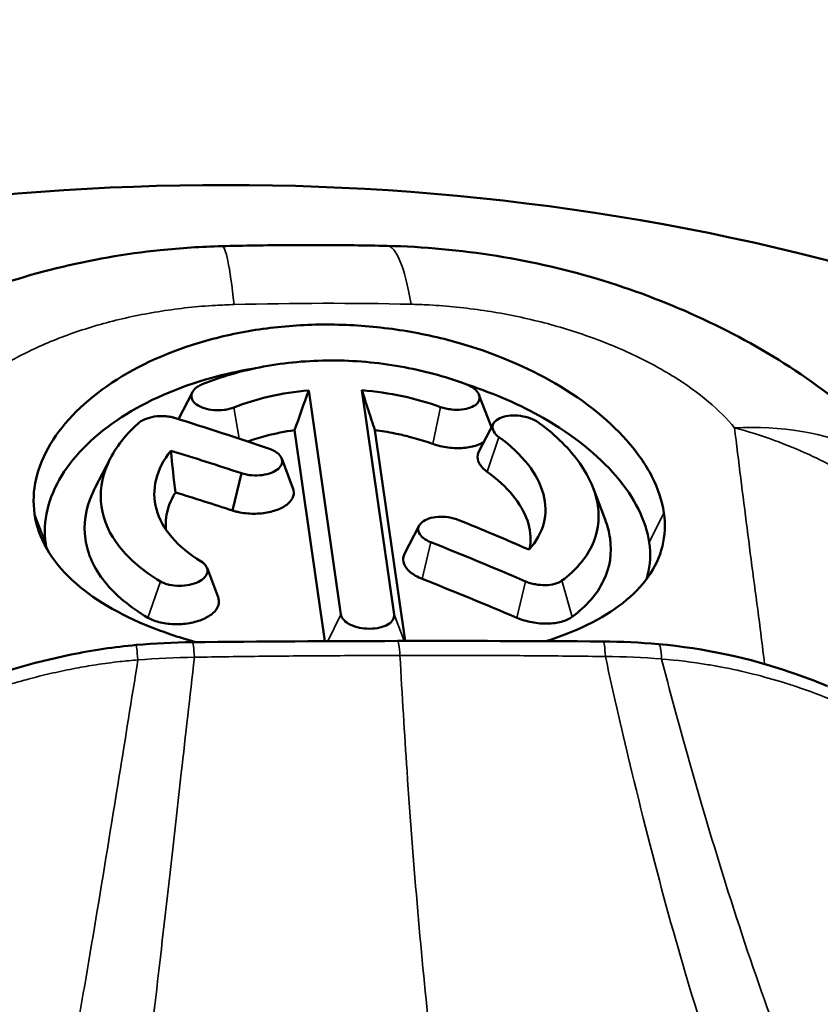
# Model space of a CAD drawing. Header units: millimetres. Extents: x 0 to 6049, y -120 to 1682.
# Tile 553 of 656: x 2060.54 to 2065.94, y 847.74 to 854.38. Entities that reach past the tile are written whole.
import ezdxf

# ---------------------------------------------------------------- set-up
doc = ezdxf.new("R2010")
doc.units = ezdxf.units.MM
doc.header["$LTSCALE"] = 2
doc.layers.add('Sichtbar (ISO)', color=7, linetype='Continuous', lineweight=50)
doc.layers.add('Sichtbar schmal (ISO)', color=7, linetype='Continuous', lineweight=35)

msp = doc.modelspace()

# ---------------------------------------------------------------- linework, layer by layer
at = {"layer": 'Sichtbar (ISO)'}
for p, q in [((2061.6106, 851.6857), (2061.7049, 851.8673)), ((2062.489, 851.8793), (2062.7061, 850.3687)), ((2063.0647, 850.3693), (2062.8475, 851.8799)), ((2063.6371, 851.8493), (2063.7161, 851.6414)), ((2062.5985, 850.1886), (2062.3941, 851.6108)), ((2062.9349, 851.6117), (2063.1392, 850.1902)), ((2063.6364, 851.4664), (2063.7342, 851.6548)), ((2061.0484, 851.2208), (2061.1527, 851.4217)), ((2062.3069, 851.4204), (2062.3831, 851.22)), ((2061.976, 851.0691), (2062.0362, 851.3205)), ((2064.4063, 851.2219), (2064.4871, 851.0094)), ((2063.1349, 850.777), (2063.2339, 850.9676)), ((2061.8036, 850.683), (2061.8788, 850.4851))]:
    msp.add_line(p, q, dxfattribs=at)
for centre, major_axis, ratio, start_param, end_param in [((2060.7668, 844.5337), (-14.0639, -1.9612), 0.831833, 3.141593, 6.283185), ((2061.2037, 841.4004), (14.0639, 1.9612), 0.831833, 5.719086, 10.029764), ((2064.8714, 856.5998), (-2.8905, -6.6707), 0.061838, 5.524988, 5.583682), ((2061.8002, 832.0518), (14.8915, -17.4845), 0.726242, 2.255158, 2.287859), ((2061.8341, 831.8168), (14.8879, -17.4807), 0.726249, 2.266543, 2.290873), ((2063.4563, 858.6635), (1.2449, 8.981), 0.169269, 2.522327, 2.57657), ((2061.7661, 831.8408), (14.5215, -17.2248), 0.730439, 2.27382, 2.293863), ((2061.8018, 832.0383), (14.9017, -17.496), 0.726232, 2.165665, 2.189952), ((2061.8341, 831.7821), (14.9132, -17.5117), 0.726274, 2.168755, 2.201383), ((2061.7739, 831.7845), (14.5811, -17.2721), 0.730041, 2.17374, 2.206913)]:
    msp.add_ellipse(centre, major_axis=major_axis, ratio=ratio, start_param=start_param, end_param=end_param, dxfattribs=at)
for points, knots in [([(2058.2784, 851.0359), (2058.4901, 851.354), (2058.758, 851.6374), (2059.3757, 852.1254), (2059.7367, 852.331), (2060.5492, 852.6607), (2061.0168, 852.7752), (2061.6266, 852.8387), (2061.7655, 852.8476), (2061.9046, 852.8511)], [0, 0, 0, 0, 0.1196815, 0.1196815, 0.2463299, 0.2463299, 0.3890142, 0.3890142, 0.430756, 0.430756, 0.430756, 0.430756]), ([(2061.9046, 852.8511), (2061.9789, 852.853), (2062.0532, 852.8545), (2062.2018, 852.8568), (2062.276, 852.8576), (2062.4245, 852.8586), (2062.4987, 852.8587), (2062.647, 852.8583), (2062.7212, 852.8577), (2062.8693, 852.8559), (2062.9434, 852.8546), (2063.0173, 852.853)], [1.52646959, 1.52646959, 1.52646959, 1.52646959, 1.54420081, 1.54420081, 1.56193203, 1.56193203, 1.57966325, 1.57966325, 1.59739446, 1.59739446, 1.61512568, 1.61512568, 1.61512568, 1.61512568]), ([(2063.0173, 852.853), (2063.5093, 852.8423), (2064.009, 852.7613), (2064.9372, 852.4759), (2065.3784, 852.271), (2066.1778, 851.7424), (2066.5436, 851.4047), (2066.826, 851.0115)], [0, 0, 0, 0, 0.14796, 0.14796, 0.2929599, 0.2929599, 0.4450963, 0.4450963, 0.4450963, 0.4450963]), ([(2064.8834, 851.0542), (2064.8718, 851.1344), (2064.8448, 851.2165), (2064.7606, 851.3806), (2064.7038, 851.4624), (2064.5011, 851.691), (2064.3228, 851.8308), (2063.9382, 852.0446), (2063.7036, 852.1499), (2063.2716, 852.2579), (2063.1356, 852.2831), (2062.8622, 852.3162), (2062.724, 852.3239), (2062.4491, 852.3219), (2062.314, 852.3122), (2062.0488, 852.2752), (2061.9182, 852.248), (2061.5559, 852.1457), (2061.341, 852.0484), (2060.9803, 851.8099), (2060.8392, 851.6685), (2060.7023, 851.4413), (2060.6696, 851.362), (2060.6333, 851.2034), (2060.6298, 851.1242), (2060.6409, 851.0469)], [0.000001, 0.000001, 0.000001, 0.000001, 0.0447571, 0.0447571, 0.0893725, 0.0893725, 0.172459, 0.172459, 0.2383223, 0.2383223, 0.2665822, 0.2665822, 0.2952769, 0.2952769, 0.3240694, 0.3240694, 0.35257, 0.35257, 0.4081776, 0.4081776, 0.4657935, 0.4657935, 0.4956944, 0.4956944, 0.5255952, 0.5255952, 0.5255952, 0.5255952]), ([(2061.7714, 851.92), (2061.8985, 851.9718), (2062.037, 852.012), (2062.3321, 852.0667), (2062.4848, 852.0807), (2062.7974, 852.081), (2062.9527, 852.0674), (2063.2589, 852.0137), (2063.4059, 851.9742), (2063.5446, 851.923)], [0.000001, 0.000001, 0.000001, 0.000001, 0.0473323, 0.0473323, 0.0943377, 0.0943377, 0.1412261, 0.1412261, 0.1884751, 0.1884751, 0.1884751, 0.1884751]), ([(2060.7163, 850.8464), (2060.7055, 850.9217), (2060.7091, 850.9988), (2060.7455, 851.153), (2060.7781, 851.23), (2060.9128, 851.4482), (2061.0498, 851.5828), (2061.3987, 851.8092), (2061.6061, 851.9011), (2061.9179, 851.9869), (2062.012, 852.0088), (2062.1189, 852.0264)], [-0.6054577, -0.6054577, -0.6054577, -0.6054577, -0.5633413, -0.5633413, -0.521277, -0.521277, -0.4414753, -0.4414753, -0.3644779, -0.3644779, -0.3374282, -0.3374282, -0.3374282, -0.3374282]), ([(2061.9855, 851.7645), (2061.9756, 851.7606), (2061.965, 851.7572), (2061.9428, 851.7516), (2061.9311, 851.7494), (2061.8961, 851.745), (2061.8723, 851.7445), (2061.8261, 851.7483), (2061.804, 851.7525), (2061.7644, 851.7653), (2061.7471, 851.7736), (2061.7196, 851.7934), (2061.7095, 851.8047), (2061.698, 851.8287), (2061.6967, 851.8413), (2061.7029, 851.8663), (2061.7105, 851.8786), (2061.7284, 851.8956), (2061.7358, 851.9011), (2061.7523, 851.9113), (2061.7615, 851.9159), (2061.7714, 851.92)], [0.000001, 0.000001, 0.000001, 0.000001, 0.00367275, 0.00367275, 0.00735909, 0.00735909, 0.01439531, 0.01439531, 0.02139846, 0.02139846, 0.02833124, 0.02833124, 0.03522794, 0.03522794, 0.04213808, 0.04213808, 0.04912361, 0.04912361, 0.0528358, 0.0528358, 0.05653158, 0.05653158, 0.05653158, 0.05653158]), ([(2062.489, 851.8793), (2062.3984, 851.8715), (2062.3101, 851.8577), (2062.1407, 851.8189), (2062.0602, 851.7941), (2061.9855, 851.7645)], [0.000001, 0.000001, 0.000001, 0.000001, 0.02783856, 0.02783856, 0.0556826, 0.0556826, 0.0556826, 0.0556826]), ([(2063.3787, 851.7669), (2063.2967, 851.7962), (2063.2102, 851.8208), (2063.0316, 851.8589), (2062.94, 851.8724), (2062.8475, 851.8799)], [0.00000012, 0.00000012, 0.00000012, 0.00000012, 0.02785358, 0.02785358, 0.05568417, 0.05568417, 0.05568417, 0.05568417]), ([(2062.8475, 851.8799), (2062.8624, 851.8346), (2062.8772, 851.7892), (2062.9063, 851.6998), (2062.9206, 851.6558), (2062.9349, 851.6117)], [-0.02872348, -0.02872348, -0.02872348, -0.02872348, -0.01411104, -0.01411104, 0, 0, 0, 0]), ([(2063.5446, 851.923), (2063.5657, 851.9152), (2063.5845, 851.9054), (2063.6146, 851.8832), (2063.6258, 851.8711), (2063.6397, 851.8461), (2063.6423, 851.8334), (2063.6384, 851.8092), (2063.6321, 851.7978), (2063.6113, 851.7777), (2063.5969, 851.7692), (2063.5622, 851.7561), (2063.5419, 851.7516), (2063.498, 851.7473), (2063.4745, 851.7476), (2063.4385, 851.7517), (2063.4259, 851.7539), (2063.4016, 851.7595), (2063.3899, 851.7629), (2063.3787, 851.7669)], [0.000001, 0.000001, 0.000001, 0.000001, 0.00717101, 0.00717101, 0.0141772, 0.0141772, 0.02115415, 0.02115415, 0.02810749, 0.02810749, 0.03505064, 0.03505064, 0.0420544, 0.0420544, 0.04913308, 0.04913308, 0.05296616, 0.05296616, 0.05677825, 0.05677825, 0.05677825, 0.05677825]), ([(2063.5626, 851.9156), (2063.746, 851.8563), (2063.9171, 851.781), (2064.2718, 851.5786), (2064.4393, 851.4438), (2064.6244, 851.2277), (2064.6749, 851.1527), (2064.7499, 851.0023), (2064.7741, 850.9271), (2064.7847, 850.8534)], [-0.2218002, -0.2218002, -0.2218002, -0.2218002, -0.1618465, -0.1618465, -0.08205, -0.08205, -0.0410779, -0.0410779, -0.000001, -0.000001, -0.000001, -0.000001]), ([(2061.3366, 851.6546), (2061.3429, 851.6603), (2061.3502, 851.6658), (2061.3666, 851.6758), (2061.3757, 851.6805), (2061.4044, 851.6924), (2061.4259, 851.6984), (2061.4709, 851.7056), (2061.4945, 851.7067), (2061.5294, 851.7048), (2061.541, 851.7034), (2061.5589, 851.7003), (2061.5638, 851.6992), (2061.572, 851.6973), (2061.5746, 851.6967), (2061.5785, 851.6955), (2061.5797, 851.6951), (2061.5817, 851.6947), (2061.5823, 851.6946), (2061.5833, 851.6941), (2061.5836, 851.6939), (2061.5841, 851.6937), (2061.5843, 851.6937), (2061.5845, 851.6936), (2061.5846, 851.6936), (2061.5847, 851.6936), (2061.5847, 851.6936), (2061.5848, 851.6937), (2061.5848, 851.6937), (2061.5849, 851.6937)], [0.000001, 0.000001, 0.000001, 0.000001, 0.00359962, 0.00359962, 0.00720438, 0.00720438, 0.01413503, 0.01413503, 0.02107335, 0.02107335, 0.02469799, 0.02469799, 0.02676407, 0.02676407, 0.02791081, 0.02791081, 0.02856252, 0.02856252, 0.02892329, 0.02892329, 0.02912153, 0.02912153, 0.02922164, 0.02922164, 0.02926928, 0.02926928, 0.02929236, 0.02929236, 0.02931624, 0.02931624, 0.02931624, 0.02931624]), ([(2063.7711, 851.5646), (2063.7557, 851.5758), (2063.744, 851.5882), (2063.7297, 851.6136), (2063.727, 851.6264), (2063.7307, 851.6507), (2063.7371, 851.6622), (2063.7578, 851.6821), (2063.7722, 851.6906), (2063.8069, 851.7032), (2063.8272, 851.7074), (2063.8708, 851.7109), (2063.894, 851.7101), (2063.9404, 851.7037), (2063.9634, 851.698), (2063.9959, 851.6861), (2064.0066, 851.6813), (2064.0265, 851.6709), (2064.0356, 851.6652), (2064.0437, 851.6592)], [0.000001, 0.000001, 0.000001, 0.000001, 0.00716835, 0.00716835, 0.01417404, 0.01417404, 0.02115932, 0.02115932, 0.02812406, 0.02812406, 0.03507976, 0.03507976, 0.04209566, 0.04209566, 0.04918603, 0.04918603, 0.05300015, 0.05300015, 0.05679124, 0.05679124, 0.05679124, 0.05679124]), ([(2061.4893, 850.592), (2061.3747, 850.6607), (2061.2818, 850.7387), (2061.1468, 850.9092), (2061.1054, 851.0009), (2061.0782, 851.1906), (2061.0925, 851.2876), (2061.1757, 851.4778), (2061.2441, 851.5699), (2061.3366, 851.6546)], [0.000001, 0.000001, 0.000001, 0.000001, 0.0529434, 0.0529434, 0.1058696, 0.1058696, 0.1587195, 0.1587195, 0.2115632, 0.2115632, 0.2115632, 0.2115632]), ([(2062.0769, 851.5348), (2062.1172, 851.549), (2062.1591, 851.5617), (2062.264, 851.5887), (2062.3281, 851.6014), (2062.3941, 851.6108)], [-0.03525081, -0.03525081, -0.03525081, -0.03525081, -0.02072209, -0.02072209, -0.00000098, -0.00000098, -0.00000098, -0.00000098]), ([(2062.9349, 851.6117), (2062.9571, 851.6088), (2062.9791, 851.6054), (2063.001, 851.6018), (2063.024, 851.598), (2063.0468, 851.5937), (2063.0694, 851.5891), (2063.1023, 851.5824), (2063.1349, 851.5749), (2063.167, 851.5667), (2063.1781, 851.5638), (2063.1891, 851.5609), (2063.2, 851.5579), (2063.2427, 851.5461), (2063.2844, 851.533), (2063.3252, 851.5185)], [0.0000003, 0.0000003, 0.0000003, 0.0000003, 0.1626288, 0.1626288, 0.1626288, 0.3333333, 0.3333333, 0.3333333, 0.581218, 0.581218, 0.581218, 0.6666667, 0.6666667, 0.6666667, 1, 1, 1, 1]), ([(2064.0437, 851.6592), (2064.1573, 851.575), (2064.2493, 851.4831), (2064.3832, 851.2933), (2064.4243, 851.1963), (2064.4516, 851.0066), (2064.4377, 850.9148), (2064.3557, 850.744), (2064.288, 850.6657), (2064.1964, 850.5967)], [0.000001, 0.000001, 0.000001, 0.000001, 0.0528554, 0.0528554, 0.1057172, 0.1057172, 0.1586445, 0.1586445, 0.2115871, 0.2115871, 0.2115871, 0.2115871]), ([(2063.9744, 850.8062), (2064.0237, 850.861), (2064.0571, 850.9207), (2064.0898, 851.0468), (2064.0891, 851.1128), (2064.0533, 851.2464), (2064.0184, 851.3136), (2063.917, 851.444), (2063.8508, 851.5067), (2063.7711, 851.5646)], [0.000001, 0.000001, 0.000001, 0.000001, 0.0370285, 0.0370285, 0.0740534, 0.0740534, 0.111057, 0.111057, 0.148057, 0.148057, 0.148057, 0.148057]), ([(2061.5602, 851.4725), (2061.5104, 851.4102), (2061.4767, 851.3445), (2061.4435, 851.211), (2061.4442, 851.1437), (2061.48, 851.0125), (2061.5151, 850.9491), (2061.6172, 850.8303), (2061.684, 850.7753), (2061.7641, 850.726)], [0, 0, 0, 0, 0.0369854, 0.0369854, 0.0739735, 0.0739735, 0.1110183, 0.1110183, 0.1480765, 0.1480765, 0.1480765, 0.1480765]), ([(2062.2248, 851.4847), (2062.2351, 851.4811), (2062.2447, 851.477), (2062.2624, 851.4679), (2062.2704, 851.4628), (2062.291, 851.4469), (2062.3007, 851.4351), (2062.3112, 851.4104), (2062.312, 851.3978), (2062.3046, 851.3733), (2062.2966, 851.3615), (2062.2726, 851.3406), (2062.2568, 851.3314), (2062.2198, 851.317), (2062.1986, 851.3117), (2062.1536, 851.3057), (2062.1299, 851.305), (2062.0941, 851.3078), (2062.0819, 851.3094), (2062.0625, 851.3132), (2062.0575, 851.3144), (2062.0487, 851.3166), (2062.0464, 851.3173), (2062.0426, 851.3185), (2062.0415, 851.3189), (2062.039, 851.3195), (2062.038, 851.3196), (2062.0367, 851.3202), (2062.0364, 851.3203), (2062.0362, 851.3205)], [0.000001, 0.000001, 0.000001, 0.000001, 0.00362594, 0.00362594, 0.00726392, 0.00726392, 0.01428402, 0.01428402, 0.02126669, 0.02126669, 0.02820151, 0.02820151, 0.03511359, 0.03511359, 0.04206814, 0.04206814, 0.04911027, 0.04911027, 0.05289305, 0.05289305, 0.05524889, 0.05524889, 0.05713588, 0.05713588, 0.0585825, 0.0585825, 0.06004407, 0.06004407, 0.0604597, 0.0604597, 0.0604597, 0.0604597]), ([(2063.3252, 851.5185), (2063.3412, 851.5127), (2063.358, 851.5078), (2063.3929, 851.4996), (2063.4108, 851.4963), (2063.4642, 851.4896), (2063.4998, 851.4887), (2063.5665, 851.4941), (2063.5974, 851.5002), (2063.6414, 851.5156), (2063.6569, 851.5229), (2063.6701, 851.5314)], [-0.08494031, -0.08494031, -0.08494031, -0.08494031, -0.07954348, -0.07954348, -0.07411308, -0.07411308, -0.06358947, -0.06358947, -0.05319022, -0.05319022, -0.04646367, -0.04646367, -0.04646367, -0.04646367]), ([(2063.6364, 851.4664), (2063.6327, 851.4593), (2063.6301, 851.4519), (2063.6253, 851.426), (2063.6288, 851.4067), (2063.6443, 851.3776), (2063.6517, 851.3676), (2063.6698, 851.3483), (2063.6805, 851.339), (2063.6927, 851.3302)], [-0.02625134, -0.02625134, -0.02625134, -0.02625134, -0.02186878, -0.02186878, -0.01133176, -0.01133176, -0.0056578, -0.0056578, -0.000001, -0.000001, -0.000001, -0.000001]), ([(2063.6927, 851.3302), (2063.7611, 851.2807), (2063.8189, 851.2273), (2063.9103, 851.1161), (2063.9434, 851.0587), (2063.983, 850.9438), (2063.9893, 850.8867), (2063.981, 850.8245), (2063.9799, 850.8176), (2063.9785, 850.8108)], [-0.12719267, -0.12719267, -0.12719267, -0.12719267, -0.09540714, -0.09540714, -0.06360215, -0.06360215, -0.03179888, -0.03179888, -0.02784742, -0.02784742, -0.02784742, -0.02784742]), ([(2061.0484, 851.2209), (2061.0412, 851.207), (2061.0346, 851.1931), (2060.9845, 851.0785), (2060.9694, 850.9759), (2060.9983, 850.7756), (2061.0423, 850.679), (2061.1856, 850.4999), (2061.2842, 850.4182), (2061.4056, 850.3466)], [-0.1753303, -0.1753303, -0.1753303, -0.1753303, -0.1675885, -0.1675885, -0.1118535, -0.1118535, -0.0559119, -0.0559119, -0.000001, -0.000001, -0.000001, -0.000001]), ([(2061.976, 851.0691), (2061.9764, 851.0688), (2061.9768, 851.0686), (2061.9788, 851.0677), (2061.9802, 851.0676), (2061.9838, 851.0669), (2061.9856, 851.0662), (2061.9916, 851.0643), (2061.9953, 851.0634), (2062.0073, 851.0604), (2062.0143, 851.0587), (2062.0426, 851.0533), (2062.0602, 851.0509), (2062.1136, 851.0467), (2062.1494, 851.0475), (2062.2176, 851.0563), (2062.2496, 851.064), (2062.3057, 851.0854), (2062.3297, 851.099), (2062.3664, 851.1301), (2062.3789, 851.1477), (2062.3905, 851.1838), (2062.3899, 851.2021), (2062.3831, 851.22)], [-0.08805029, -0.08805029, -0.08805029, -0.08805029, -0.08766113, -0.08766113, -0.08648287, -0.08648287, -0.08516578, -0.08516578, -0.08294212, -0.08294212, -0.07950828, -0.07950828, -0.07404533, -0.07404533, -0.06348373, -0.06348373, -0.05306948, -0.05306948, -0.04269846, -0.04269846, -0.03227814, -0.03227814, -0.02217021, -0.02217021, -0.02217021, -0.02217021]), ([(2061.5263, 850.9416), (2061.5239, 850.9681), (2061.5244, 850.9949), (2061.5354, 851.0791), (2061.5566, 851.1361), (2061.5909, 851.1912)], [-0.04656774, -0.04656774, -0.04656774, -0.04656774, -0.03176009, -0.03176009, -0.000001, -0.000001, -0.000001, -0.000001]), ([(2060.6409, 851.0469), (2060.6525, 850.9662), (2060.68, 850.8876), (2060.7656, 850.7375), (2060.8233, 850.6663), (2061.0294, 850.4753), (2061.2104, 850.3687), (2061.5036, 850.2525), (2061.6035, 850.2171), (2061.7285, 850.1824)], [0.000001, 0.000001, 0.000001, 0.000001, 0.0449791, 0.0449791, 0.089776, 0.089776, 0.1731579, 0.1731579, 0.2022021, 0.2022021, 0.2022021, 0.2022021]), ([(2063.3133, 850.8553), (2063.2931, 850.8634), (2063.2754, 850.8733), (2063.2478, 850.8957), (2063.238, 850.9079), (2063.2272, 850.9328), (2063.2263, 850.9454), (2063.2333, 850.9695), (2063.2413, 850.9808), (2063.265, 851.0005), (2063.2806, 851.0088), (2063.3174, 851.0212), (2063.3385, 851.0252), (2063.3834, 851.0284), (2063.407, 851.0276), (2063.4428, 851.0223), (2063.4551, 851.0198), (2063.4746, 851.0146), (2063.4801, 851.0129), (2063.489, 851.0099), (2063.4912, 851.0091), (2063.4946, 851.0078), (2063.4958, 851.0073), (2063.4979, 851.0066), (2063.4985, 851.0064), (2063.4995, 851.0059), (2063.4998, 851.0057), (2063.5003, 851.0054), (2063.5004, 851.0053), (2063.5007, 851.0052), (2063.5007, 851.0052), (2063.5009, 851.0052), (2063.5009, 851.0052), (2063.501, 851.0052), (2063.5011, 851.0052), (2063.5011, 851.0053)], [0.000001, 0.000001, 0.000001, 0.000001, 0.00715128, 0.00715128, 0.01416823, 0.01416823, 0.02115981, 0.02115981, 0.02811549, 0.02811549, 0.03505542, 0.03505542, 0.04204804, 0.04204804, 0.04912421, 0.04912421, 0.05295895, 0.05295895, 0.05535233, 0.05535233, 0.05772399, 0.05772399, 0.05996965, 0.05996965, 0.0614895, 0.0614895, 0.0624831, 0.0624831, 0.06295844, 0.06295844, 0.06317522, 0.06317522, 0.06331953, 0.06331953, 0.06347663, 0.06347663, 0.06347663, 0.06347663]), ([(2064.0881, 850.189), (2064.1887, 850.2208), (2064.282, 850.2574), (2064.5487, 850.387), (2064.6884, 850.4956), (2064.8234, 850.6866), (2064.8556, 850.756), (2064.8912, 850.9011), (2064.8945, 850.9767), (2064.8834, 851.0542)], [0.3404059, 0.3404059, 0.3404059, 0.3404059, 0.3613204, 0.3613204, 0.4064511, 0.4064511, 0.4298294, 0.4298294, 0.4531966, 0.4531966, 0.4531966, 0.4531966]), ([(2064.266, 850.3532), (2064.3625, 850.4252), (2064.4338, 850.5071), (2064.5202, 850.6863), (2064.5349, 850.7829), (2064.5143, 850.9248), (2064.5032, 850.9671), (2064.4871, 851.0094)], [-0.2231593, -0.2231593, -0.2231593, -0.2231593, -0.1673791, -0.1673791, -0.1115708, -0.1115708, -0.0882462, -0.0882462, -0.0882462, -0.0882462]), ([(2064.7847, 850.8534), (2064.7955, 850.778), (2064.792, 850.7044), (2064.7718, 850.6246), (2064.7692, 850.6155), (2064.7664, 850.6064)], [-0.6056404, -0.6056404, -0.6056404, -0.6056404, -0.563544, -0.563544, -0.55807745, -0.55807745, -0.55807745, -0.55807745]), ([(2063.1349, 850.777), (2063.1328, 850.7729), (2063.1311, 850.7687), (2063.1236, 850.7464), (2063.1243, 850.7274), (2063.1392, 850.6898), (2063.1534, 850.6715), (2063.1841, 850.6457), (2063.1964, 850.6373), (2063.2237, 850.6217), (2063.2387, 850.6146), (2063.2547, 850.6083)], [-0.03480221, -0.03480221, -0.03480221, -0.03480221, -0.03235665, -0.03235665, -0.02185993, -0.02185993, -0.01130878, -0.01130878, -0.00564573, -0.00564573, -0.000001, -0.000001, -0.000001, -0.000001]), ([(2061.7641, 850.726), (2061.7797, 850.7165), (2061.7915, 850.7052), (2061.8058, 850.681), (2061.8085, 850.6683), (2061.8047, 850.6432), (2061.7983, 850.6308), (2061.7774, 850.6081), (2061.763, 850.5978), (2061.7281, 850.5805), (2061.7077, 850.5737), (2061.6638, 850.5644), (2061.6405, 850.562), (2061.5937, 850.562), (2061.5706, 850.5644), (2061.5377, 850.5718), (2061.5268, 850.5751), (2061.5067, 850.5827), (2061.4975, 850.5871), (2061.4893, 850.592)], [0.000001, 0.000001, 0.000001, 0.000001, 0.00718468, 0.00718468, 0.01418918, 0.01418918, 0.0211642, 0.0211642, 0.02811311, 0.02811311, 0.03505554, 0.03505554, 0.04206851, 0.04206851, 0.049176, 0.049176, 0.05300832, 0.05300832, 0.05681855, 0.05681855, 0.05681855, 0.05681855]), ([(2064.1964, 850.5967), (2064.1902, 850.592), (2064.1829, 850.5877), (2064.1666, 850.5803), (2064.1575, 850.5771), (2064.1291, 850.5695), (2064.1078, 850.5667), (2064.0631, 850.5659), (2064.0398, 850.5679), (2064.0052, 850.5743), (2063.9936, 850.5771), (2063.9767, 850.5821), (2063.9712, 850.584), (2063.9631, 850.5869), (2063.9605, 850.5879), (2063.9565, 850.5894), (2063.9552, 850.5899), (2063.9519, 850.5913), (2063.9503, 850.592), (2063.9501, 850.5921)], [0.000001, 0.000001, 0.000001, 0.000001, 0.00361402, 0.00361402, 0.00723203, 0.00723203, 0.01415954, 0.01415954, 0.02108221, 0.02108221, 0.02469546, 0.02469546, 0.02650134, 0.02650134, 0.0274036, 0.0274036, 0.02785456, 0.02785456, 0.02854949, 0.02854949, 0.02854949, 0.02854949]), ([(2061.4056, 850.3466), (2061.4293, 850.3328), (2061.4584, 850.3218), (2061.5229, 850.3069), (2061.5579, 850.3031), (2061.6287, 850.3027), (2061.664, 850.3061), (2061.7305, 850.3197), (2061.7616, 850.3297), (2061.815, 850.3552), (2061.8372, 850.3706), (2061.8696, 850.4046), (2061.8797, 850.4231), (2061.8856, 850.4564), (2061.8842, 850.471), (2061.8788, 850.4851)], [-0.08505633, -0.08505633, -0.08505633, -0.08505633, -0.07433579, -0.07433579, -0.06373588, -0.06373588, -0.05326771, -0.05326771, -0.042849, -0.042849, -0.03240589, -0.03240589, -0.02190542, -0.02190542, -0.01386006, -0.01386006, -0.01386006, -0.01386006]), ([(2063.0647, 850.3693), (2063.0665, 850.3566), (2063.0636, 850.3439), (2063.049, 850.3206), (2063.0374, 850.3101), (2063.0073, 850.2926), (2062.9889, 850.2856), (2062.9474, 850.2758), (2062.9245, 850.2732), (2062.8747, 850.2729), (2062.8514, 850.2758), (2062.81, 850.2841), (2062.7891, 850.2909), (2062.7524, 850.3084), (2062.7378, 850.3188), (2062.7213, 850.3356), (2062.7165, 850.3421), (2062.7094, 850.3552), (2062.7071, 850.3619), (2062.7061, 850.3687)], [0.000001, 0.000001, 0.000001, 0.000001, 0.00710446, 0.00710446, 0.01411362, 0.01411362, 0.02108282, 0.02108282, 0.02816403, 0.02816403, 0.03606313, 0.03606313, 0.04540079, 0.04540079, 0.05503231, 0.05503231, 0.06060479, 0.06060479, 0.06615706, 0.06615706, 0.06615706, 0.06615706]), ([(2063.8914, 850.3468), (2063.8915, 850.3468), (2063.8927, 850.3462), (2063.8953, 850.3452), (2063.8963, 850.3447), (2063.8993, 850.3435), (2063.9013, 850.3427), (2063.9074, 850.3403), (2063.9115, 850.3387), (2063.9239, 850.3342), (2063.9324, 850.3314), (2063.9585, 850.3237), (2063.9765, 850.3193), (2064.0293, 850.3096), (2064.0647, 850.3066), (2064.1327, 850.3079), (2064.1651, 850.3122), (2064.2225, 850.3276), (2064.2473, 850.339), (2064.266, 850.3532)], [-0.04371368, -0.04371368, -0.04371368, -0.04371368, -0.0431445, -0.0431445, -0.04279118, -0.04279118, -0.04208442, -0.04208442, -0.04067037, -0.04067037, -0.03784006, -0.03784006, -0.03218156, -0.03218156, -0.02153701, -0.02153701, -0.01089748, -0.01089748, -0.000001, -0.000001, -0.000001, -0.000001]), ([(2060.1407, 849.8788), (2060.3738, 849.9672), (2060.628, 850.0456), (2061.0318, 850.1277), (2061.1792, 850.1496), (2061.327, 850.1631)], [0, 0, 0, 0, 0.0797231, 0.0797231, 0.1242262, 0.1242262, 0.1242262, 0.1242262]), ([(2064.8466, 850.1691), (2065.1566, 850.1416), (2065.4623, 850.0734), (2065.8221, 849.9512), (2065.9058, 849.9196), (2065.9859, 849.8865)], [0, 0, 0, 0, 0.0946135, 0.0946135, 0.1244563, 0.1244563, 0.1244563, 0.1244563])]:
    msp.add_open_spline(points, degree=3, knots=knots, dxfattribs=at)
for points in [[(2063.7202, 851.6277), (2063.7192, 851.6323), (2063.7179, 851.6368), (2063.7161, 851.6414)], [(2060.7219, 850.8141), (2060.7198, 850.8248), (2060.7179, 850.8356), (2060.7163, 850.8464)], [(2061.327, 850.1631), (2061.4522, 850.1745), (2061.578, 850.1809), (2061.7033, 850.1821)], [(2061.7033, 850.1821), (2062.1652, 850.1868), (2062.6269, 850.1893), (2063.0885, 850.1901)], [(2063.0885, 850.1901), (2063.5501, 850.1909), (2064.0116, 850.19), (2064.4728, 850.1869)], [(2064.4728, 850.1869), (2064.5981, 850.1861), (2064.723, 850.1801), (2064.8466, 850.1691)]]:
    msp.add_open_spline(points, degree=3, dxfattribs=at)
at = {"layer": 'Sichtbar schmal (ISO)'}
for p, q in [((2061.9855, 851.7645), (2062.0198, 851.5539)), ((2063.3787, 851.7669), (2063.3252, 851.5185)), ((2063.7711, 851.5646), (2063.6927, 851.3302)), ((2060.6409, 851.0469), (2060.7163, 850.8464)), ((2064.8834, 851.0542), (2064.7847, 850.8534)), ((2063.3133, 850.8553), (2063.2547, 850.6083)), ((2061.4893, 850.592), (2061.4056, 850.3466)), ((2063.8914, 850.3468), (2063.9501, 850.5921)), ((2064.1964, 850.5967), (2064.266, 850.3532)), ((2062.6177, 850.1887), (2062.7061, 850.3687)), ((2063.0647, 850.3693), (2063.1321, 850.1901))]:
    msp.add_line(p, q, dxfattribs=at)
for centre, major_axis, ratio, start_param, end_param in [((2061.9671, 850.3519), (-0.0625, 2.4992), 0.052981, 5.712928, 6.283184), ((2062.963, 850.3536), (0.0543, 2.4994), 0.12812, 5.717169, 6.283186), ((2061.5687, 844.3901), (13.9047, 0.9201), 0.577017, 1.416528, 1.502638), ((2064.7954, 849.5532), (2.0306, 1.4583), 0.727988, 0.000001, 0.840339), ((2061.3451, 849.9639), (-0.0181, 0.1992), 0.009141, 5.23033, 6.283191), ((2061.7054, 849.9822), (-0.002, 0.2), 0.083164, 5.224153, 6.283184), ((2063.0889, 849.9901), (-0.0003, 0.2), 0.090638, 5.246596, 6.283186), ((2064.4715, 849.9869), (0.0013, 0.2), 0.098088, 5.225664, 6.283192), ((2064.8289, 849.9699), (0.0177, 0.1992), 0.170822, 5.246601, 6.28318), ((2061.6968, 848.7742), (-2.607, -0.0474), 0.500742, 4.694817, 4.841459), ((2064.4511, 849.3179), (-1.987, -0.0037), 0.386127, 4.500688, 4.69247)]:
    msp.add_ellipse(centre, major_axis=major_axis, ratio=ratio, start_param=start_param, end_param=end_param, dxfattribs=at)
for points, knots in [([(2059.9686, 851.618), (2060.0025, 851.6771), (2060.0475, 851.736), (2060.1021, 851.7931), (2060.157, 851.8505), (2060.2216, 851.9062), (2060.2947, 851.9591), (2060.3678, 852.0121), (2060.4493, 852.0623), (2060.5377, 852.1089), (2060.6269, 852.1558), (2060.723, 852.199), (2060.8245, 852.2377), (2060.9271, 852.2768), (2061.0351, 852.3112), (2061.1471, 852.3405), (2061.2599, 852.37), (2061.3767, 852.3943), (2061.4959, 852.413), (2061.6158, 852.4318), (2061.7382, 852.4449), (2061.8614, 852.4521), (2061.9029, 852.4545), (2061.9444, 852.4563), (2061.9859, 852.4574)], [0, 0, 0, 0, 0.1340673, 0.1340673, 0.1340673, 0.2684844, 0.2684844, 0.2684844, 0.4029999, 0.4029999, 0.4029999, 0.5387741, 0.5387741, 0.5387741, 0.675905, 0.675905, 0.675905, 0.8141502, 0.8141502, 0.8141502, 0.9532431, 0.9532431, 0.9532431, 0.9999866, 0.9999866, 0.9999866, 0.9999866]), ([(2063.1806, 852.4595), (2063.2133, 852.4587), (2063.2461, 852.4575), (2063.2789, 852.4559), (2063.4019, 852.4499), (2063.5252, 852.4381), (2063.6475, 852.4206), (2063.7699, 852.4031), (2063.8911, 852.3798), (2064.0097, 852.3512), (2064.128, 852.3227), (2064.2436, 852.2888), (2064.3549, 852.2501), (2064.4657, 852.2116), (2064.5721, 852.1684), (2064.6726, 852.1212), (2064.7723, 852.0744), (2064.8661, 852.0236), (2064.9522, 851.9699), (2065.0375, 851.9167), (2065.1153, 851.8606), (2065.184, 851.8027), (2065.2519, 851.7455), (2065.3109, 851.6866), (2065.3595, 851.6273)], [0.0000071, 0.0000071, 0.0000071, 0.0000071, 0.03707, 0.03707, 0.03707, 0.1759047, 0.1759047, 0.1759047, 0.3149264, 0.3149264, 0.3149264, 0.4537411, 0.4537411, 0.4537411, 0.5919505, 0.5919505, 0.5919505, 0.7292071, 0.7292071, 0.7292071, 0.8652922, 0.8652922, 0.8652922, 1, 1, 1, 1]), ([(2065.3595, 851.6273), (2065.3882, 851.401), (2065.4153, 851.1754), (2065.4442, 850.9501), (2065.473, 850.7248), (2065.5037, 850.4997), (2065.5324, 850.2754), (2065.5427, 850.1951), (2065.5527, 850.115), (2065.5627, 850.0349)], [0, 0, 0, 0, 0.3333333, 0.3333333, 0.3333333, 0.6666667, 0.6666667, 0.6666667, 0.7859709, 0.7859709, 0.7859709, 0.7859709]), ([(2065.3595, 851.6273), (2065.4509, 851.603), (2065.5409, 851.5746), (2065.6292, 851.5423), (2065.7086, 851.5133), (2065.7865, 851.4811), (2065.8627, 851.446), (2065.9309, 851.4145), (2065.9978, 851.3806), (2066.0631, 851.3445), (2066.1212, 851.3122), (2066.1781, 851.2782), (2066.2336, 851.2425), (2066.283, 851.2106), (2066.3313, 851.1775), (2066.3784, 851.143), (2066.4205, 851.1122), (2066.4616, 851.0803), (2066.5018, 851.0475), (2066.5378, 851.0181), (2066.573, 850.9879), (2066.6073, 850.9569), (2066.6381, 850.9291), (2066.6682, 850.9007), (2066.6976, 850.8718), (2066.7239, 850.8458), (2066.7496, 850.8195), (2066.7747, 850.7926), (2066.7973, 850.7686), (2066.8193, 850.7443), (2066.8408, 850.7196), (2066.8601, 850.6975), (2066.879, 850.6751), (2066.8974, 850.6525), (2066.914, 850.6321), (2066.9303, 850.6116), (2066.9461, 850.5909), (2066.9605, 850.5722), (2066.9745, 850.5534), (2066.9882, 850.5345), (2067.0006, 850.5174), (2067.0128, 850.5002), (2067.0246, 850.483), (2067.0346, 850.4683), (2067.0445, 850.4537), (2067.054, 850.4391)], [0, 0, 0, 0, 0.129181, 0.129181, 0.129181, 0.245414, 0.245414, 0.245414, 0.349539, 0.349539, 0.349539, 0.442326, 0.442326, 0.442326, 0.524907, 0.524907, 0.524907, 0.598769, 0.598769, 0.598769, 0.665023, 0.665023, 0.665023, 0.724465, 0.724465, 0.724465, 0.777728, 0.777728, 0.777728, 0.825453, 0.825453, 0.825453, 0.868283, 0.868283, 0.868283, 0.906836, 0.906836, 0.906836, 0.941671, 0.941671, 0.941671, 0.973209, 0.973209, 0.973209, 1, 1, 1, 1]), ([(2061.7189, 850.0802), (2061.6883, 849.8132), (2061.6588, 849.5532), (2061.6302, 849.3013), (2061.5923, 848.9659), (2061.5561, 848.6449), (2061.5214, 848.3404), (2061.4868, 848.036), (2061.4538, 847.7481), (2061.4221, 847.4791), (2061.4143, 847.4128), (2061.4066, 847.3476), (2061.399, 847.2836)], [0, 0, 0, 0, 0.2145198, 0.2145198, 0.2145198, 0.5000905, 0.5000905, 0.5000905, 0.7856612, 0.7856612, 0.7856612, 0.8561024, 0.8561024, 0.8561024, 0.8561024]), ([(2063.1043, 850.0919), (2063.1191, 849.8248), (2063.135, 849.5651), (2063.152, 849.3141), (2063.1744, 848.9829), (2063.1986, 848.6667), (2063.2245, 848.368), (2063.2504, 848.0692), (2063.278, 847.7878), (2063.3071, 847.5263), (2063.3139, 847.4641), (2063.3209, 847.4031), (2063.328, 847.3431)], [0, 0, 0, 0, 0.2170305, 0.2170305, 0.2170305, 0.503376, 0.503376, 0.503376, 0.7897215, 0.7897215, 0.7897215, 0.8578123, 0.8578123, 0.8578123, 0.8578123]), ([(2064.4892, 850.085), (2064.5479, 849.8181), (2064.6076, 849.5583), (2064.6682, 849.3065), (2064.749, 848.9713), (2064.8315, 848.6505), (2064.9157, 848.3463), (2064.9998, 848.042), (2065.0855, 847.7543), (2065.1726, 847.4856), (2065.1901, 847.4315), (2065.2077, 847.3783), (2065.2253, 847.3258)], [0, 0, 0, 0, 0.2145197, 0.2145197, 0.2145197, 0.5000905, 0.5000905, 0.5000905, 0.7856612, 0.7856612, 0.7856612, 0.8430907, 0.8430907, 0.8430907, 0.8430907]), ([(2060.1164, 849.7771), (2060.147, 849.7886), (2060.1781, 849.8), (2060.2098, 849.8113), (2060.2467, 849.8245), (2060.2844, 849.8375), (2060.3232, 849.8504), (2060.3656, 849.8645), (2060.4093, 849.8784), (2060.4543, 849.892), (2060.4663, 849.8956), (2060.4784, 849.8992), (2060.4907, 849.9028), (2060.5254, 849.913), (2060.5609, 849.923), (2060.5971, 849.9327), (2060.6462, 849.9459), (2060.6964, 849.9584), (2060.7469, 849.9701), (2060.7979, 849.9819), (2060.8492, 849.9928), (2060.8999, 850.0027), (2060.9063, 850.0039), (2060.9127, 850.0051), (2060.919, 850.0063), (2060.9652, 850.015), (2061.0109, 850.0229), (2061.0561, 850.0299), (2061.1096, 850.0381), (2061.1625, 850.0451), (2061.215, 850.051), (2061.2561, 850.0556), (2061.297, 850.0595), (2061.3377, 850.0627)], [0, 0, 0, 0, 0.088397, 0.088397, 0.088397, 0.190964, 0.190964, 0.190964, 0.30334, 0.30334, 0.30334, 0.333333, 0.333333, 0.333333, 0.418586, 0.418586, 0.418586, 0.534631, 0.534631, 0.534631, 0.651966, 0.651966, 0.651966, 0.666667, 0.666667, 0.666667, 0.773788, 0.773788, 0.773788, 0.90054, 0.90054, 0.90054, 1, 1, 1, 1]), ([(2061.3377, 850.0627), (2061.2948, 849.795), (2061.253, 849.5341), (2061.2121, 849.2811), (2061.1578, 848.9452), (2061.1053, 848.6231), (2061.0543, 848.3172), (2061.0032, 848.0113), (2060.9538, 847.7214), (2060.9056, 847.4498), (2060.8881, 847.3508), (2060.8707, 847.2543), (2060.8534, 847.1602)], [0, 0, 0, 0, 0.214208, 0.214208, 0.214208, 0.4986539, 0.4986539, 0.4986539, 0.7830998, 0.7830998, 0.7830998, 0.8868161, 0.8868161, 0.8868161, 0.8868161]), ([(2064.8672, 850.0687), (2064.9706, 850.0609), (2065.0751, 850.0484), (2065.1824, 850.0305), (2065.2124, 850.0255), (2065.2427, 850.0201), (2065.2732, 850.0143), (2065.3433, 850.0008), (2065.4147, 849.985), (2065.4847, 849.9675), (2065.5538, 849.9502), (2065.6214, 849.9311), (2065.6851, 849.9115), (2065.7138, 849.9026), (2065.7417, 849.8936), (2065.769, 849.8846), (2065.8636, 849.853), (2065.95, 849.8203), (2066.0308, 849.7873)], [0, 0, 0, 0, 0.260448, 0.260448, 0.260448, 0.333333, 0.333333, 0.333333, 0.501023, 0.501023, 0.501023, 0.666667, 0.666667, 0.666667, 0.741124, 0.741124, 0.741124, 1, 1, 1, 1]), ([(2064.8672, 850.0687), (2064.9374, 849.8012), (2065.0087, 849.5406), (2065.0809, 849.2878), (2065.1768, 848.9521), (2065.2744, 848.6303), (2065.3736, 848.3246), (2065.4727, 848.019), (2065.5734, 847.7293), (2065.6754, 847.4581), (2065.7024, 847.3863), (2065.7295, 847.3158), (2065.7566, 847.2467)], [0, 0, 0, 0, 0.2142065, 0.2142065, 0.2142065, 0.4986532, 0.4986532, 0.4986532, 0.7830998, 0.7830998, 0.7830998, 0.8583474, 0.8583474, 0.8583474, 0.8583474])]:
    msp.add_open_spline(points, degree=3, knots=knots, dxfattribs=at)
for points in [[(2061.7189, 850.0802), (2061.8731, 850.0831), (2062.1812, 850.0878), (2062.6431, 850.0912), (2062.9506, 850.092), (2063.1043, 850.0919)], [(2063.1043, 850.0919), (2063.258, 850.0926), (2063.5654, 850.0929), (2064.027, 850.0911), (2064.3351, 850.0874), (2064.4892, 850.085)]]:
    msp.add_open_spline(points, degree=3, dxfattribs=at)

doc.saveas('drawing.dxf')
